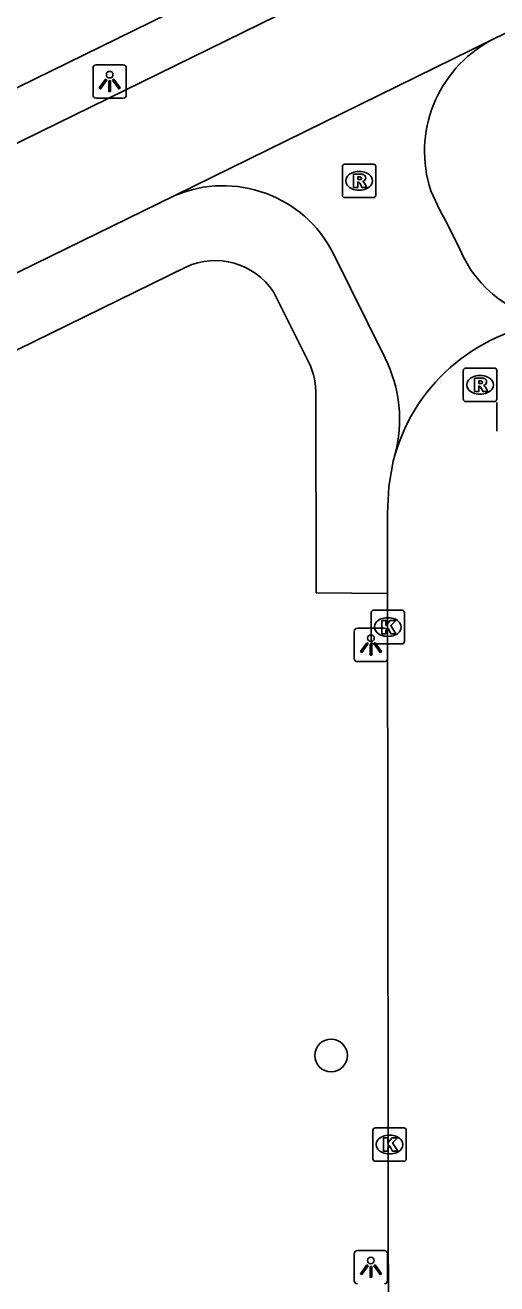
# Model space of a CAD drawing. Extents: x 160457 to 162082, y 388340 to 389736.
# Drawn here: x 160872.78 to 160886.91, y 388668.76 to 388706.42 of the extents above; entities that cross this region are included whole.
import ezdxf

# ---------------------------------------------------------------- set-up
doc = ezdxf.new("R2010")
doc.units = 0
for name, color, linetype in [('IMGEO_Boom', 7, 'Continuous'), ('IMGEO_Fietspad_gesloten', 7, 'Continuous'), ('IMGEO_Haag', 7, 'Continuous'), ('IMGEO_Kolk', 7, 'Continuous'), ('IMGEO_Lichtpunt', 7, 'Continuous'), ('IMGEO_Rijbaan_lokaal_open', 7, 'Continuous'), ('IMGEO_Rioolput', 7, 'Continuous'), ('IMGEO_Voetpad_open', 7, 'Continuous')]:
    doc.layers.add(name, color=color, linetype=linetype)

msp = doc.modelspace()

# ---------------------------------------------------------------- linework, layer by layer
at = {"layer": 'IMGEO_Boom'}
msp.add_circle((160881.944, 388675.594), 0.489, dxfattribs=at)
at = {"layer": 'IMGEO_Fietspad_gesloten'}
for points in [[(160825.396, 388678.948), (160825.311, 388679.157), (160830.802, 388682.457), (160968.696, 388750), (161000, 388765.333), (161001.6, 388766.116)], [(161006.396, 388764.552), (161000, 388761.421), (160976.671, 388750), (160886.716, 388705.962)], [(160877.263, 388701.324), (160835.236, 388680.785)]]:
    msp.add_lwpolyline(points, dxfattribs=at)
at = {"layer": 'IMGEO_Haag'}
msp.add_lwpolyline([(161000.979, 388767.447), (160965.347, 388750), (160778.313, 388658.421), (160776.807, 388656.846)], dxfattribs=at)
at = {"layer": 'IMGEO_Kolk'}
for p, q in [((160883.217, 388688.915), (160884.069, 388688.915)), ((160883.142, 388687.989), (160883.142, 388688.841)), ((160883.63, 388688.695), (160883.655, 388688.695)), ((160884.143, 388688.841), (160884.143, 388687.989)), ((160884.069, 388687.915), (160883.217, 388687.915)), ((160883.653, 388688.135), (160883.628, 388688.135)), ((160883.195, 388672.503), (160883.195, 388673.355)), ((160883.27, 388673.429), (160884.122, 388673.429)), ((160883.683, 388673.209), (160883.708, 388673.209)), ((160884.196, 388673.355), (160884.196, 388672.503)), ((160884.122, 388672.429), (160883.27, 388672.429)), ((160883.706, 388672.649), (160883.681, 388672.649))]:
    msp.add_line(p, q, dxfattribs=at)
for points in [[(160883.217, 388688.915), (160884.069, 388688.915)], [(160883.142, 388687.989), (160883.142, 388688.841)], [(160883.463, 388688.615), (160883.586, 388688.615), (160883.586, 388688.464), (160883.716, 388688.615), (160883.88, 388688.615), (160883.734, 388688.464), (160883.887, 388688.215), (160883.735, 388688.215), (160883.65, 388688.379), (160883.586, 388688.312), (160883.586, 388688.215), (160883.463, 388688.215), (160883.463, 388688.615)], [(160884.143, 388688.841), (160884.143, 388687.989)], [(160884.069, 388687.915), (160883.217, 388687.915)], [(160883.195, 388672.503), (160883.195, 388673.355)], [(160883.27, 388673.429), (160884.122, 388673.429)], [(160883.516, 388673.129), (160883.639, 388673.129), (160883.639, 388672.978), (160883.769, 388673.129), (160883.933, 388673.129), (160883.787, 388672.978), (160883.94, 388672.729), (160883.788, 388672.729), (160883.703, 388672.893), (160883.639, 388672.826), (160883.639, 388672.729), (160883.516, 388672.729), (160883.516, 388673.129)], [(160884.196, 388673.355), (160884.196, 388672.503)], [(160884.122, 388672.429), (160883.27, 388672.429)]]:
    msp.add_lwpolyline(points, dxfattribs=at)
for centre, start, end in [((160883.219, 388688.839), 91.552, 178.448), ((160883.219, 388688.839), 91.552, 178.448), ((160884.067, 388688.839), 1.552, 88.448), ((160884.067, 388688.839), 1.552, 88.448), ((160883.219, 388687.991), 181.552, 268.448), ((160883.219, 388687.991), 181.552, 268.448), ((160884.067, 388687.991), 271.552, 358.448), ((160884.067, 388687.991), 271.552, 358.448), ((160883.272, 388673.353), 91.552, 178.448), ((160883.272, 388673.353), 91.552, 178.448), ((160884.12, 388673.353), 1.552, 88.448), ((160884.12, 388673.353), 1.552, 88.448), ((160883.272, 388672.505), 181.552, 268.448), ((160883.272, 388672.505), 181.552, 268.448), ((160884.12, 388672.505), 271.552, 358.448), ((160884.12, 388672.505), 271.552, 358.448)]:
    msp.add_arc(centre, 0.0765, start, end, dxfattribs=at)
for centre, major_axis, ratio, start_param, end_param in [((160883.629, 388688.415), (-0.387, 0.002), 0.722429, 4.712389, 7.853982), ((160883.654, 388688.415), (-0.39, 0.002), 0.717154, 1.570796, 4.712389), ((160883.682, 388672.929), (-0.387, 0.002), 0.722429, 4.712389, 7.853982), ((160883.707, 388672.929), (-0.39, 0.002), 0.717154, 1.570796, 4.712389)]:
    msp.add_ellipse(centre, major_axis=major_axis, ratio=ratio, start_param=start_param, end_param=end_param, dxfattribs=at)
at = {"layer": 'IMGEO_Lichtpunt'}
for p, q in [((160874.816, 388705.145), (160874.816, 388704.338)), ((160874.816, 388705.145), (160874.816, 388704.338)), ((160875.718, 388705.24), (160874.91, 388705.24)), ((160875.718, 388705.24), (160874.91, 388705.24)), ((160875.812, 388704.338), (160875.812, 388705.145)), ((160875.812, 388704.338), (160875.812, 388705.145)), ((160874.91, 388704.244), (160875.718, 388704.244)), ((160874.91, 388704.244), (160875.718, 388704.244)), ((160882.639, 388688.282), (160882.639, 388687.475)), ((160882.639, 388688.282), (160882.639, 388687.475)), ((160883.541, 388688.377), (160882.733, 388688.377)), ((160883.541, 388688.377), (160882.733, 388688.377)), ((160883.635, 388687.475), (160883.635, 388688.282)), ((160883.635, 388687.475), (160883.635, 388688.282)), ((160882.733, 388687.381), (160883.541, 388687.381)), ((160882.733, 388687.381), (160883.541, 388687.381)), ((160883.54, 388669.759), (160882.732, 388669.759)), ((160883.54, 388669.759), (160882.732, 388669.759)), ((160882.638, 388669.664), (160882.638, 388668.857)), ((160882.638, 388669.664), (160882.638, 388668.857)), ((160883.634, 388668.857), (160883.634, 388669.664)), ((160883.634, 388668.857), (160883.634, 388669.664))]:
    msp.add_line(p, q, dxfattribs=at)
for points in [[(160875.19, 388704.809), (160875.229, 388704.781), (160875.041, 388704.519), (160875.003, 388704.546), (160875.19, 388704.809)], [(160875.292, 388704.761), (160875.339, 388704.761), (160875.339, 388704.439), (160875.292, 388704.439), (160875.292, 388704.761)], [(160875.402, 388704.781), (160875.44, 388704.808), (160875.627, 388704.546), (160875.588, 388704.518), (160875.402, 388704.781)], [(160883.013, 388687.946), (160883.052, 388687.918), (160882.864, 388687.656), (160882.826, 388687.683), (160883.013, 388687.946)], [(160883.115, 388687.898), (160883.162, 388687.898), (160883.162, 388687.576), (160883.115, 388687.576), (160883.115, 388687.898)], [(160883.225, 388687.918), (160883.263, 388687.945), (160883.45, 388687.683), (160883.411, 388687.655), (160883.225, 388687.918)], [(160883.012, 388669.328), (160883.051, 388669.3), (160882.863, 388669.038), (160882.825, 388669.065), (160883.012, 388669.328)], [(160883.224, 388669.3), (160883.262, 388669.327), (160883.449, 388669.065), (160883.41, 388669.037), (160883.224, 388669.3)], [(160883.114, 388669.28), (160883.161, 388669.28), (160883.161, 388668.958), (160883.114, 388668.958), (160883.114, 388669.28)]]:
    msp.add_lwpolyline(points, dxfattribs=at)
for centre in [(160875.315, 388704.943), (160883.138, 388688.08), (160883.137, 388669.462)]:
    msp.add_circle(centre, 0.0994, dxfattribs=at)
for centre, start, end in [((160874.91, 388705.145), 90, 180), ((160874.91, 388705.145), 90, 180), ((160875.718, 388705.145), 0, 90), ((160875.718, 388705.145), 0, 90), ((160874.91, 388704.338), 180, 270), ((160874.91, 388704.338), 180, 270), ((160875.718, 388704.338), 270, 0), ((160875.718, 388704.338), 270, 360), ((160882.733, 388688.282), 90, 180), ((160882.733, 388688.282), 90, 180), ((160883.541, 388688.282), 0, 90), ((160883.541, 388688.282), 0, 90), ((160882.733, 388687.475), 180, 270), ((160882.733, 388687.475), 180, 270), ((160883.541, 388687.475), 270, 0), ((160883.541, 388687.475), 270, 360), ((160882.732, 388669.664), 90, 180), ((160882.732, 388669.664), 90, 180), ((160883.54, 388669.664), 0, 90), ((160883.54, 388669.664), 0, 90), ((160882.732, 388668.857), 180, 270), ((160882.732, 388668.857), 180, 270), ((160883.54, 388668.857), 270, 0), ((160883.54, 388668.857), 270, 360)]:
    msp.add_arc(centre, 0.0946, start, end, dxfattribs=at)
at = {"layer": 'IMGEO_Rijbaan_lokaal_open'}
for points in [[(160877.263, 388701.324), (160886.716, 388705.962)], [(160884.927, 388701.471), (160885.203, 388700.891), (160885.419, 388700.485), (160885.798, 388699.723)], [(160883.559, 388696.464), (160882.008, 388699.598)], [(160883.855, 388693.56), (160883.802, 388693.382), (160883.672, 388692.618), (160883.631, 388691.823), (160883.632, 388689.418)], [(160883.632, 388689.418), (160883.703, 388633.217)]]:
    msp.add_lwpolyline(points, dxfattribs=at)
for centre, radius, start, end in [((160888.531, 388702.637), 3.788, 118.6322, 197.9279), ((160878.713, 388697.925), 3.695, 26.9133, 113.1089), ((160889.072, 388701.09), 3.548, 202.6718, 264.3446), ((160889.205, 388692.012), 5.569, 94.9719, 163.859), ((160879.922, 388694.626), 4.075, 344.8318, 26.8082)]:
    msp.add_arc(centre, radius, start, end, dxfattribs=at)
at = {"layer": 'IMGEO_Rioolput'}
for p, q in [((160882.283, 388701.34), (160882.283, 388702.192)), ((160882.358, 388702.266), (160883.21, 388702.266)), ((160883.284, 388702.192), (160883.284, 388701.34)), ((160882.771, 388702.046), (160882.796, 388702.046)), ((160882.794, 388701.486), (160882.769, 388701.486)), ((160883.21, 388701.266), (160882.358, 388701.266)), ((160885.904, 388695.236), (160885.904, 388696.088)), ((160885.979, 388696.162), (160886.831, 388696.162)), ((160886.905, 388696.088), (160886.905, 388695.236)), ((160886.392, 388695.942), (160886.417, 388695.942)), ((160886.415, 388695.382), (160886.39, 388695.382)), ((160886.831, 388695.162), (160885.979, 388695.162)), ((160886.907, 388694.277), (160886.907, 388695.129))]:
    msp.add_line(p, q, dxfattribs=at)
for points in [[(160882.283, 388701.34), (160882.283, 388702.192)], [(160882.358, 388702.266), (160883.21, 388702.266)], [(160883.284, 388702.192), (160883.284, 388701.34)], [(160882.872, 388701.964), (160882.62, 388701.966), (160882.62, 388701.566)], [(160882.62, 388701.566), (160882.744, 388701.566), (160882.744, 388701.728), (160882.755, 388701.728)], [(160882.798, 388701.885), (160882.744, 388701.885), (160882.744, 388701.804)], [(160882.744, 388701.804), (160882.796, 388701.804)], [(160882.802, 388701.699), (160882.873, 388701.566), (160883.013, 388701.566), (160882.948, 388701.692)], [(160883.21, 388701.266), (160882.358, 388701.266)], [(160885.904, 388695.236), (160885.904, 388696.088)], [(160885.979, 388696.162), (160886.831, 388696.162)], [(160886.905, 388696.088), (160886.905, 388695.236)], [(160886.493, 388695.86), (160886.241, 388695.862), (160886.241, 388695.462)], [(160886.419, 388695.781), (160886.365, 388695.781), (160886.365, 388695.7)], [(160886.365, 388695.7), (160886.417, 388695.7)], [(160886.241, 388695.462), (160886.365, 388695.462), (160886.365, 388695.624), (160886.376, 388695.624)], [(160886.423, 388695.595), (160886.494, 388695.462), (160886.634, 388695.462), (160886.569, 388695.588)], [(160886.831, 388695.162), (160885.979, 388695.162)], [(160886.907, 388694.277), (160886.907, 388695.129)]]:
    msp.add_lwpolyline(points, dxfattribs=at)
for centre, radius, start, end in [((160882.36, 388702.19), 0.0765, 91.552, 178.448), ((160882.36, 388702.19), 0.0765, 91.552, 178.448), ((160883.208, 388702.19), 0.0765, 1.552, 88.448), ((160883.208, 388702.19), 0.0765, 1.552, 88.448), ((160882.754, 388701.675), 0.0533, 26.0293, 88.6989), ((160882.78, 388701.993), 0.19, 274.7715, 282.9687), ((160882.804, 388701.789), 0.0964, 77.0061, 93.1865), ((160882.818, 388701.846), 0.0378, 276.6634, 79.6772), ((160882.871, 388701.854), 0.109, 350.3612, 89.416), ((160882.869, 388701.854), 0.112, 277.5842, 350.9817), ((160882.853, 388701.639), 0.108, 29.5134, 73.7905), ((160882.36, 388701.342), 0.0765, 181.552, 268.448), ((160882.36, 388701.342), 0.0765, 181.552, 268.448), ((160883.208, 388701.342), 0.0765, 271.552, 358.448), ((160883.208, 388701.342), 0.0765, 271.552, 358.448), ((160885.981, 388696.086), 0.0765, 91.552, 178.448), ((160885.981, 388696.086), 0.0765, 91.552, 178.448), ((160886.829, 388696.086), 0.0765, 1.552, 88.448), ((160886.829, 388696.086), 0.0765, 1.552, 88.448), ((160886.401, 388695.889), 0.19, 274.7715, 282.9687), ((160886.425, 388695.685), 0.0964, 77.0061, 93.1865), ((160886.439, 388695.742), 0.0378, 276.6634, 79.6772), ((160886.492, 388695.75), 0.109, 350.3612, 89.416), ((160886.49, 388695.75), 0.112, 277.5842, 350.9817), ((160886.375, 388695.571), 0.0533, 26.0293, 88.6989), ((160886.474, 388695.535), 0.108, 29.5134, 73.7905), ((160885.981, 388695.238), 0.0765, 181.552, 268.448), ((160885.981, 388695.238), 0.0765, 181.552, 268.448), ((160886.829, 388695.238), 0.0765, 271.552, 358.448), ((160886.829, 388695.238), 0.0765, 271.552, 358.448)]:
    msp.add_arc(centre, radius, start, end, dxfattribs=at)
for centre, major_axis, ratio, start_param, end_param in [((160882.77, 388701.766), (-0.387, 0.002), 0.722429, 4.712389, 7.853982), ((160882.795, 388701.766), (-0.39, 0.002), 0.717154, 1.570796, 4.712389), ((160886.391, 388695.662), (-0.387, 0.002), 0.722429, 4.712389, 7.853982), ((160886.416, 388695.662), (-0.39, 0.002), 0.717154, 1.570796, 4.712389)]:
    msp.add_ellipse(centre, major_axis=major_axis, ratio=ratio, start_param=start_param, end_param=end_param, dxfattribs=at)
at = {"layer": 'IMGEO_Voetpad_open'}
for points in [[(160836.66, 388679.137), (160877.596, 388699.187)], [(160880.216, 388698.45), (160881.231, 388696.427)], [(160881.49, 388695.465), (160881.498, 388689.443), (160883.632, 388689.418)]]:
    msp.add_lwpolyline(points, dxfattribs=at)
for centre, radius, start, end in [((160878.476, 388697.289), 2.092, 33.7011, 114.8766), ((160879.304, 388695.392), 2.187, 1.9012, 28.2358)]:
    msp.add_arc(centre, radius, start, end, dxfattribs=at)

doc.saveas('drawing.dxf')
